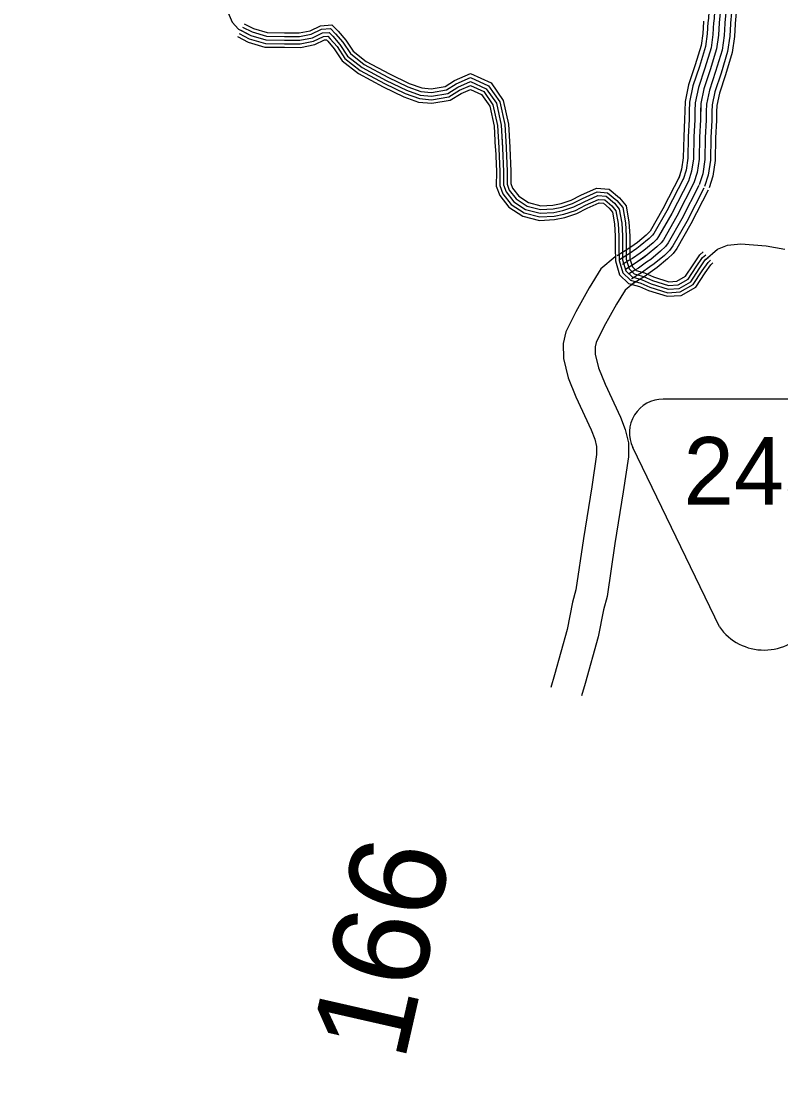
# Model space of a CAD drawing. Extents: x 1551132 to 1791609, y 378168 to 563823.
# Drawn here: x 1639243 to 1643400, y 400926 to 406709 of the extents above; entities that cross this region are included whole.
import ezdxf

# ---------------------------------------------------------------- set-up
doc = ezdxf.new("R2010")
doc.units = 0
for name, color, linetype in [('DESIGN - ROW - Easement Linework and Patterning', 7, 'Continuous'), ('DESIGN - TRAFFIC CONTROL PERMANENT - Signalization Text', 7, 'Continuous'), ('SURVEY - CONTROL with Text', 7, 'Continuous'), ('SURVEY - DRAINAGE - Natural Features', 7, 'Continuous')]:
    doc.layers.add(name, color=color, linetype=linetype)

msp = doc.modelspace()

# ---------------------------------------------------------------- linework, layer by layer
at = {"layer": 'DESIGN - ROW - Easement Linework and Patterning'}
for p, q in [((1643860.333, 404642.401), (1642755.959, 404642.378)), ((1643064.081, 403396.592), (1642589.604, 404377.087))]:
    msp.add_line(p, q, dxfattribs=at)
for centre, radius, start, end in [((1642755.957, 404457.572), 184.803, 90.001225, 205.8236139), ((1643307.844, 403568.146), 298.08, 215.1370667, 325.5451389)]:
    msp.add_arc(centre, radius, start, end, dxfattribs=at)
at = {"layer": 'SURVEY - CONTROL with Text'}
for points in [[(1642891.999, 407162.579), (1642901.048, 407142.429), (1643005.121, 406943.04), (1643093.369, 406797.311), (1643098.327, 406755.535), (1643093.977, 406699.417)], [(1642920.273, 407175.28), (1642928.956, 407155.971), (1643032.145, 406958.257), (1643123.36, 406807.628), (1643129.468, 406756.169), (1643124.885, 406697.025)], [(1642943.731, 407185.822), (1642952.097, 407167.196), (1643054.57, 406970.883), (1643148.243, 406816.187), (1643155.301, 406756.694), (1643150.517, 406695.034)], [(1642807.176, 407124.462), (1642817.342, 407101.819), (1642924.048, 406897.389), (1643003.396, 406766.361), (1643004.904, 406753.635), (1643001.254, 406706.609)], [(1642835.45, 407137.162), (1642845.25, 407115.361), (1642951.072, 406912.606), (1643033.387, 406776.678), (1643036.045, 406754.269), (1643032.162, 406704.217)], [(1642863.724, 407149.871), (1642873.149, 407128.895), (1642978.097, 406927.823), (1643063.378, 406786.994), (1643067.186, 406754.902), (1643063.069, 406701.817)], [(1643067.186, 406754.902), (1643062.836, 406698.8), (1643058.436, 406632.682), (1643047.953, 406556.572), (1643013.212, 406442.527), (1642978.53, 406338.508), (1642962.022, 406258.422), (1642959.472, 406168.236), (1642954.897, 406074.059), (1642952.163, 405953.806), (1642941.672, 405880.571), (1642923.331, 405823.686)], [(1642976.613, 406708.484), (1642976.346, 406705.009), (1642972.113, 406641.491), (1642962.988, 406575.239), (1642930.589, 406468.886), (1642894.64, 406361.058), (1642875.557, 406268.481), (1642874.115, 406217.654)], [(1643001.254, 406706.592), (1643000.996, 406703.234), (1642996.721, 406638.982), (1642987.204, 406569.922), (1642954.139, 406461.369), (1642918.548, 406354.633), (1642900.198, 406265.614), (1642898.823, 406216.954)], [(1643032.162, 406704.209), (1643031.912, 406701.017), (1643027.579, 406635.832), (1643017.579, 406563.247), (1642983.68, 406451.952), (1642948.539, 406346.566), (1642931.114, 406262.022), (1642929.806, 406216.071)], [(1643063.069, 406701.834), (1643062.836, 406698.8), (1643058.436, 406632.682), (1643047.953, 406556.572), (1643013.212, 406442.527), (1642978.53, 406338.508), (1642962.022, 406258.422), (1642960.797, 406215.196)], [(1643093.977, 406699.459), (1643093.76, 406696.584), (1643089.294, 406629.532), (1643078.327, 406549.897), (1643042.745, 406433.102), (1643008.521, 406330.449), (1642992.929, 406254.822), (1642991.788, 406214.321)], [(1643124.885, 406697.075), (1643124.676, 406694.367), (1643120.151, 406626.382), (1643108.702, 406543.221), (1643072.286, 406423.685), (1643038.511, 406322.382), (1643023.845, 406251.23), (1643022.77, 406213.438)], [(1643150.526, 406695.109), (1643150.326, 406692.525), (1643145.751, 406623.774), (1643133.893, 406537.688), (1643096.785, 406415.868), (1643063.386, 406315.699), (1643049.486, 406248.247), (1643048.478, 406212.713)], [(1642874.115, 406217.654), (1642872.815, 406171.561), (1642868.232, 406077.151), (1642865.59, 405960.964), (1642856.882, 405900.163), (1642840.799, 405850.295)], [(1642898.823, 406216.963), (1642897.515, 406170.611), (1642892.931, 406076.267), (1642890.265, 405958.923), (1642881.048, 405894.579), (1642864.324, 405842.711)], [(1642929.806, 406216.088), (1642928.497, 406169.428), (1642923.914, 406075.167), (1642921.214, 405956.364), (1642911.356, 405887.579), (1642893.831, 405833.203)], [(1642960.797, 406215.213), (1642959.472, 406168.236), (1642954.897, 406074.059), (1642952.163, 405953.806), (1642941.672, 405880.571), (1642923.331, 405823.686)], [(1642991.788, 406214.338), (1642990.446, 406167.045), (1642985.879, 406072.951), (1642983.113, 405951.247), (1642971.988, 405873.562), (1642952.83, 405814.169)], [(1643022.77, 406213.463), (1643021.428, 406165.861), (1643016.862, 406071.851), (1643014.062, 405948.689), (1643002.295, 405866.562), (1642982.338, 405804.66)], [(1643048.478, 406212.738), (1643047.128, 406164.87), (1643042.561, 406070.934), (1643039.736, 405946.564), (1643027.445, 405860.745), (1643006.812, 405796.768)], [(1642846.166, 405863.253), (1642753.801, 405683.107), (1642684.319, 405561.145), (1642679.036, 405553.97), (1642663.153, 405538.861), (1642615.571, 405499.06), (1642597.088, 405485.935)], [(1642868.165, 405851.978), (1642775.542, 405671.348), (1642705.077, 405547.653), (1642697.644, 405537.561), (1642679.611, 405520.403), (1642630.679, 405479.468), (1642611.396, 405465.784)], [(1642895.748, 405837.828), (1642802.817, 405656.59), (1642731.118, 405530.728), (1642720.985, 405516.977), (1642700.261, 405497.26), (1642649.62, 405454.901), (1642629.346, 405440.5)], [(1642923.331, 405823.686), (1642830.091, 405641.839), (1642757.151, 405513.802), (1642744.326, 405496.394), (1642720.91, 405474.118), (1642668.57, 405430.334), (1642604.196, 405384.624), (1642584.088, 405372.715), (1642549.614, 405351.39)], [(1642923.331, 405823.686), (1642830.091, 405641.839), (1642757.151, 405513.802), (1642744.326, 405496.394), (1642720.91, 405474.118), (1642668.57, 405430.334), (1642647.287, 405415.225)], [(1642950.913, 405809.544), (1642857.365, 405627.089), (1642783.184, 405496.877), (1642767.667, 405475.81), (1642741.56, 405450.976), (1642687.519, 405405.766), (1642665.228, 405389.949)], [(1642978.496, 405795.393), (1642884.64, 405612.33), (1642809.225, 405479.952), (1642791.008, 405455.226), (1642762.209, 405427.834), (1642706.46, 405381.199), (1642683.178, 405364.665)], [(1643001.379, 405783.66), (1642907.264, 405600.096), (1642830.816, 405465.91), (1642810.366, 405438.15), (1642779.334, 405408.633), (1642722.177, 405360.815), (1642698.061, 405343.698)], [(1642597.105, 405485.943), (1642556.922, 405457.409), (1642539.181, 405446.909), (1642503.998, 405425.142)], [(1642611.413, 405465.784), (1642570.397, 405436.667), (1642551.981, 405425.758), (1642516.998, 405404.116)], [(1642629.354, 405440.509), (1642587.297, 405410.641), (1642568.039, 405399.241), (1642533.306, 405377.757)], [(1642493.715, 405419.183), (1642415.484, 405354.581), (1642350.119, 405250.787), (1642277.212, 405119.142), (1642223.205, 405010.381), (1642208.063, 404945.404), (1642210.297, 404864.935), (1642235.488, 404759.249), (1642278.253, 404654.921), (1642361.043, 404474.817), (1642381.642, 404422.448), (1642391.367, 404382.572), (1642391.126, 404339.455), (1642365.068, 404162.117), (1642319.452, 403879.984), (1642278.594, 403599.243), (1642258.778, 403531.308), (1642229.812, 403382.654), (1642161.539, 403135.056), (1642140.422, 403065.413)], [(1642647.303, 405415.233), (1642604.196, 405384.624), (1642584.088, 405372.715), (1642549.614, 405351.39)], [(1642665.253, 405389.957), (1642621.096, 405358.607), (1642600.138, 405346.19), (1642565.922, 405325.022)], [(1642683.194, 405364.682), (1642637.995, 405332.581), (1642616.196, 405319.672), (1642582.23, 405298.663)], [(1642698.086, 405343.706), (1642652.02, 405310.997), (1642629.512, 405297.672), (1642595.755, 405276.788)], [(1642604.779, 405284.671), (1642548.156, 405237.912), (1642500.332, 405161.976), (1642431.692, 405038.048), (1642388.476, 404951.004), (1642383.051, 404927.745), (1642384.159, 404887.819), (1642402.026, 404812.875), (1642438.266, 404724.456), (1642521.573, 404543.227), (1642548.297, 404475.283), (1642565.913, 404403.056), (1642565.488, 404326.229), (1642537.464, 404135.516), (1642491.865, 403853.5), (1642449.457, 403562.084), (1642428.466, 403490.116), (1642399.741, 403342.728), (1642329.11, 403086.555), (1642309.11, 403020.595)]]:
    msp.add_lwpolyline(points, dxfattribs=at)
at = {"layer": 'SURVEY - DRAINAGE - Natural Features'}
for points in [[(1640369.408, 406767.159), (1640397.198, 406702.166), (1640431.956, 406664.99), (1640498.829, 406630.797), (1640582.036, 406606.097), (1640684.05, 406604.838), (1640768.081, 406604.155), (1640836.596, 406617.989), (1640891.529, 406644.273), (1640927.644, 406647.123), (1640948.952, 406626.406), (1640987.426, 406581.105), (1641029.284, 406517.661), (1641109.19, 406455.001), (1641240.87, 406384.675), (1641351.101, 406331.065), (1641426.249, 406304.623), (1641488.081, 406298.631), (1641576.654, 406313.831), (1641631.861, 406348.124), (1641700.918, 406377.966), (1641787.649, 406339.132), (1641842.948, 406259.23), (1641868.897, 406140.202), (1641876.58, 406013.74), (1641882.272, 405887.353), (1641881.738, 405813.243), (1641896.43, 405774.709), (1641938.629, 405721.274), (1642003.227, 405679.14), (1642082.575, 405658.564), (1642156.74, 405662.206), (1642207.131, 405672.615), (1642267.854, 405692.707), (1642322.853, 405720.991), (1642398.051, 405754.65), (1642443.958, 405751.175), (1642488.707, 405713.683), (1642515.598, 405680.765), (1642528.99, 405604.213), (1642532.59, 405533.978), (1642532.54, 405473.885), (1642534.139, 405403.708), (1642552.081, 405343.039), (1642586.963, 405309.864), (1642640.462, 405294.13), (1642689.752, 405272.521), (1642782.817, 405243.495), (1642842.99, 405247.579), (1642906.264, 405283.621), (1642952.705, 405354.257), (1642986.404, 405403.258), (1643052.427, 405461.251), (1643107.218, 405483.535), (1643181.524, 405491.177), (1643319.254, 405480.76), (1643420.66, 405461.485)], [(1640369.408, 406767.159), (1640397.198, 406702.166), (1640431.956, 406664.99), (1640498.829, 406630.797), (1640582.036, 406606.097), (1640684.05, 406604.838), (1640768.081, 406604.155), (1640836.596, 406617.989), (1640891.529, 406644.273), (1640927.644, 406647.123), (1640948.952, 406626.406), (1640987.426, 406581.105), (1641029.284, 406517.661), (1641109.19, 406455.001), (1641240.87, 406384.675), (1641351.101, 406331.065), (1641426.249, 406304.623), (1641488.081, 406298.631), (1641576.654, 406313.831), (1641631.861, 406348.124), (1641700.918, 406377.966), (1641787.649, 406339.132), (1641842.948, 406259.23), (1641868.897, 406140.202), (1641876.58, 406013.74), (1641882.272, 405887.353), (1641881.738, 405813.243), (1641896.43, 405774.709), (1641938.629, 405721.274), (1642003.227, 405679.14), (1642082.575, 405658.564), (1642156.74, 405662.206), (1642207.131, 405672.615), (1642267.854, 405692.707), (1642322.853, 405720.991), (1642398.051, 405754.65), (1642443.958, 405751.175), (1642488.707, 405713.683), (1642515.598, 405680.765), (1642528.99, 405604.213), (1642532.59, 405533.978), (1642532.54, 405473.885), (1642534.139, 405403.708), (1642552.081, 405343.039), (1642586.963, 405309.864), (1642640.462, 405294.13), (1642689.752, 405272.521), (1642782.817, 405243.495), (1642842.99, 405247.579), (1642906.264, 405283.621), (1642952.705, 405354.257), (1642986.404, 405403.258), (1643052.427, 405461.251), (1643107.218, 405483.535), (1643181.524, 405491.177), (1643319.254, 405480.76), (1643420.66, 405461.485)], [(1640462.739, 406694.174), (1640513.754, 406668.098), (1640588.086, 406646.023), (1640684.458, 406644.839), (1640764.248, 406644.189), (1640823.813, 406656.215), (1640880.97, 406683.566), (1640942.544, 406688.424), (1640978.202, 406653.756), (1641019.484, 406605.155), (1641059.083, 406545.12), (1641131.115, 406488.636), (1641259.045, 406420.317), (1641366.534, 406368.041), (1641434.941, 406343.965), (1641486.598, 406338.965), (1641562.188, 406351.932), (1641613.27, 406383.666), (1641701.201, 406421.667), (1641814.182, 406371.074), (1641880.339, 406275.489), (1641908.638, 406145.71), (1641916.263, 406020.19)], [(1640435.431, 406640.747), (1640491.371, 406612.147), (1640579.011, 406586.129), (1640683.842, 406584.838), (1640769.998, 406584.138), (1640842.988, 406598.872), (1640896.803, 406624.631), (1640920.195, 406626.472), (1640934.328, 406612.73), (1640971.402, 406569.079), (1641014.384, 406503.928), (1641098.224, 406438.184), (1641231.787, 406366.857), (1641343.384, 406312.581), (1641421.899, 406284.947), (1641488.823, 406278.464), (1641583.887, 406294.781), (1641641.153, 406330.348), (1641700.776, 406356.116), (1641774.383, 406323.157), (1641824.248, 406251.105), (1641849.031, 406137.452), (1641856.372, 406016.549)], [(1640444.531, 406658.556), (1640498.829, 406630.797), (1640582.036, 406606.097), (1640684.05, 406604.838), (1640768.081, 406604.155), (1640836.596, 406617.989), (1640891.529, 406644.273), (1640927.644, 406647.123), (1640948.952, 406626.406), (1640987.426, 406581.105), (1641029.284, 406517.661), (1641109.19, 406455.001), (1641240.87, 406384.675), (1641351.101, 406331.065), (1641426.249, 406304.623), (1641488.081, 406298.631), (1641576.654, 406313.831), (1641631.861, 406348.124), (1641700.918, 406377.966), (1641787.649, 406339.132), (1641842.948, 406259.23), (1641868.897, 406140.202), (1641876.339, 406017.765)], [(1640453.63, 406676.365), (1640506.288, 406649.448), (1640585.061, 406626.064), (1640684.258, 406624.839), (1640766.165, 406624.172), (1640830.205, 406637.106), (1640886.254, 406663.915), (1640935.094, 406667.773), (1640963.577, 406640.081), (1641003.451, 406593.13), (1641044.183, 406531.395), (1641120.156, 406471.818), (1641249.953, 406402.492), (1641358.817, 406349.549), (1641430.599, 406324.298), (1641487.339, 406318.798), (1641569.421, 406332.882), (1641622.57, 406365.899), (1641701.059, 406399.817), (1641800.915, 406355.107), (1641861.647, 406267.355), (1641888.763, 406142.952), (1641896.305, 406018.982)], [(1640426.781, 406623.83), (1640484.28, 406594.43), (1640576.136, 406567.162), (1640683.65, 406565.837), (1640771.823, 406565.121), (1640849.063, 406580.721), (1640901.82, 406605.963), (1640913.111, 406606.855), (1640920.436, 406599.738), (1640956.177, 406557.654), (1641000.226, 406490.886), (1641087.807, 406422.209), (1641223.154, 406349.924), (1641336.051, 406295.014), (1641417.774, 406266.263), (1641489.523, 406259.305), (1641590.762, 406276.68), (1641649.986, 406313.473), (1641700.643, 406335.357), (1641761.775, 406307.981), (1641806.49, 406243.379), (1641830.156, 406134.835), (1641837.414, 406015.398)], [(1641837.406, 406015.432), (1641837.631, 406011.69), (1641843.264, 405886.62), (1641842.689, 405806.193), (1641862.122, 405755.225), (1641911.979, 405692.09), (1641987.261, 405642.989), (1642078.542, 405619.321), (1642161.673, 405623.397), (1642217.23, 405634.88), (1642282.987, 405656.631), (1642339.752, 405685.823), (1642404.959, 405715.016), (1642428.517, 405713.232), (1642460.841, 405686.157), (1642478.941, 405663.99), (1642490.166, 405599.838), (1642493.59, 405532.994), (1642493.54, 405473.46), (1642495.265, 405397.624), (1642517.64, 405321.972), (1642566.914, 405275.104), (1642627.079, 405257.412), (1642676.078, 405235.937), (1642778.175, 405204.086), (1642854.54, 405209.269), (1642933.705, 405254.371), (1642985.071, 405332.489), (1643015.786, 405377.157), (1643027.286, 405387.258)], [(1641856.372, 406016.565), (1641856.606, 406012.69), (1641862.272, 405886.978), (1641861.714, 405809.626), (1641878.838, 405764.717), (1641924.962, 405706.307), (1641995.044, 405660.598), (1642080.509, 405638.439), (1642159.265, 405642.305), (1642212.314, 405653.264), (1642275.612, 405674.206), (1642331.519, 405702.957), (1642401.593, 405734.325), (1642436.042, 405731.716), (1642474.416, 405699.565), (1642496.799, 405672.165), (1642509.082, 405601.971), (1642512.59, 405533.478), (1642512.54, 405473.668), (1642514.207, 405400.591), (1642534.423, 405332.231), (1642576.68, 405292.038), (1642633.595, 405275.304), (1642682.736, 405253.754), (1642780.434, 405223.286), (1642848.915, 405227.937), (1642920.339, 405268.621), (1642969.304, 405343.098), (1643001.47, 405389.874), (1643014.745, 405401.533)], [(1641876.339, 406017.765), (1641876.58, 406013.74), (1641882.272, 405887.353), (1641881.738, 405813.243), (1641896.43, 405774.709), (1641938.629, 405721.274), (1642003.227, 405679.14), (1642082.575, 405658.564), (1642156.74, 405662.206), (1642207.131, 405672.615), (1642267.854, 405692.707), (1642322.853, 405720.991), (1642398.051, 405754.65), (1642443.958, 405751.175), (1642488.707, 405713.683), (1642515.598, 405680.765), (1642528.99, 405604.213), (1642532.59, 405533.978), (1642532.54, 405473.885), (1642534.139, 405403.708), (1642552.081, 405343.039), (1642586.963, 405309.864), (1642640.462, 405294.13), (1642689.752, 405272.521), (1642782.817, 405243.495), (1642842.99, 405247.579), (1642906.264, 405283.621), (1642952.705, 405354.257), (1642986.404, 405403.258), (1643001.545, 405416.558)], [(1641896.305, 406018.965), (1641896.555, 406014.79), (1641902.271, 405887.728), (1641901.763, 405816.86), (1641914.021, 405784.701), (1641952.295, 405736.241), (1642011.41, 405697.682), (1642084.642, 405678.69), (1642154.215, 405682.107), (1642201.947, 405691.965), (1642260.096, 405711.207), (1642314.186, 405739.025), (1642394.51, 405774.976), (1642451.875, 405770.634), (1642502.999, 405727.8), (1642534.398, 405689.365), (1642548.898, 405606.455), (1642552.589, 405534.478), (1642552.539, 405474.101), (1642554.072, 405406.824), (1642569.739, 405353.848), (1642597.246, 405327.689), (1642647.328, 405312.955), (1642696.769, 405291.288), (1642785.2, 405263.704), (1642837.066, 405267.221), (1642892.189, 405298.622), (1642936.105, 405365.415), (1642971.338, 405416.642), (1642988.345, 405431.584)], [(1641916.263, 406020.165), (1641916.529, 406015.84), (1641922.279, 405888.112), (1641921.787, 405820.468), (1641931.62, 405794.693), (1641965.961, 405751.2), (1642019.602, 405716.216), (1642086.708, 405698.815), (1642151.682, 405702.007), (1642196.764, 405711.316), (1642252.33, 405729.708), (1642305.52, 405757.059), (1642390.96, 405795.301), (1642459.791, 405790.093), (1642517.29, 405741.917), (1642553.197, 405697.965), (1642568.814, 405608.696), (1642572.589, 405534.986), (1642572.539, 405474.326), (1642574.005, 405409.941), (1642587.405, 405364.648), (1642607.521, 405345.515), (1642654.187, 405331.789), (1642703.777, 405310.047), (1642787.575, 405283.913), (1642831.149, 405286.871), (1642878.123, 405313.622), (1642919.514, 405376.582), (1642956.271, 405430.025), (1642975.146, 405446.609)]]:
    msp.add_lwpolyline(points, dxfattribs=at)

# ---------------------------------------------------------------- texts
at = {"layer": 'DESIGN - ROW - Easement Linework and Patterning'}
msp.add_text('245', height=369.6052, rotation=0.001225, dxfattribs=at).set_placement((1642867.339, 404064.997))
at = {"layer": 'DESIGN - TRAFFIC CONTROL PERMANENT - Signalization Text'}
msp.add_text('TO STATE HWY. NO. 166', height=528.01276, rotation=77.1759361, dxfattribs=at).set_placement((1639754.048, 394051.874))

doc.saveas('drawing.dxf')
